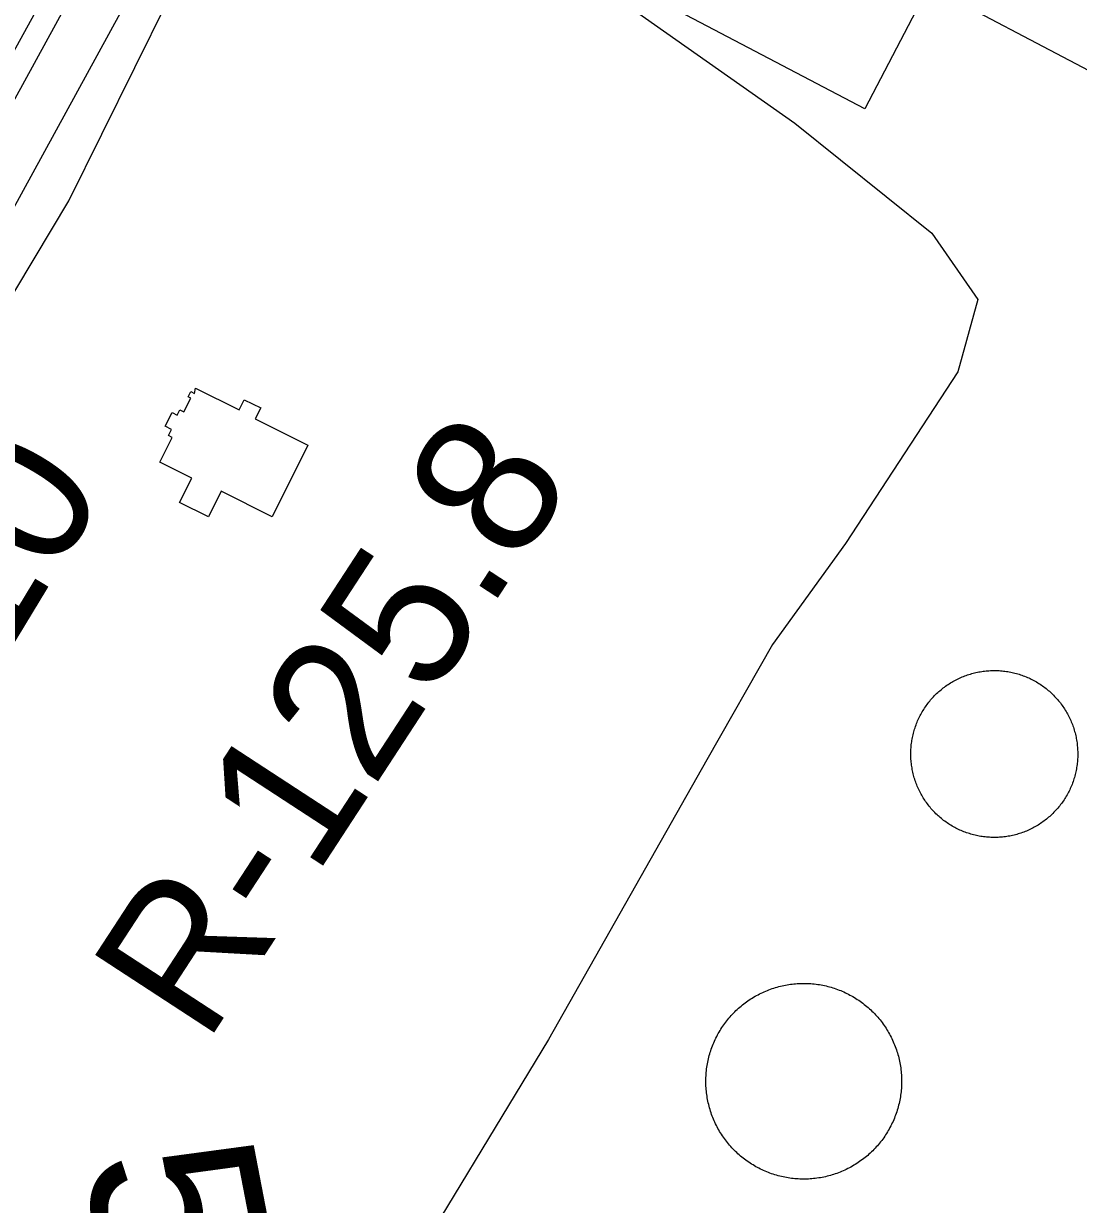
# Model space of a CAD drawing. Extents: x 3568792 to 3606828, y 529143 to 554785.
# Drawn here: x 3574964 to 3575580, y 545018 to 545708 of the extents above; entities that cross this region are included whole.
import ezdxf

# ---------------------------------------------------------------- set-up
doc = ezdxf.new("R2010")
doc.units = 0
for name, color, linetype in [('V-BLDG-OTLN', 7, 'Continuous'), ('V-DOMW-TANK', 7, 'Continuous'), ('V-RIVR-RANG-IDEN', 7, 'Continuous'), ('V-ROAD-CNTR', 7, 'Continuous'), ('V-SITE-OTLN', 7, 'Continuous'), ('V-SITE-VEGE', 7, 'Continuous'), ('V-SURV-IDEN', 7, 'Continuous'), ('V-UTIL-LINE', 7, 'Continuous')]:
    doc.layers.add(name, color=color, linetype=linetype)

msp = doc.modelspace()

# ---------------------------------------------------------------- linework, layer by layer
at = {"layer": 'V-BLDG-OTLN'}
for points in [[(3575260.81, 545833.45), (3575485.76, 545715.23), (3575455.61, 545657.87), (3575231.29, 545775.76)], [(3575064.62, 545494.71), (3575090.03, 545481.91), (3575093.06, 545487.92), (3575102.69, 545483.09), (3575099.51, 545476.79), (3575130.32, 545461.36), (3575109.37, 545419.51), (3575079.64, 545434.39), (3575072.17, 545419.45), (3575055.35, 545427.87), (3575062.44, 545442.03), (3575043.69, 545451.41), (3575050.93, 545465.88), (3575048.8, 545466.95), (3575050.59, 545470.54), (3575046.85, 545472.41), (3575050.9, 545480.49), (3575053.92, 545478.97), (3575055.44, 545482), (3575057.81, 545480.81), (3575061.79, 545488.76), (3575060.3, 545489.5), (3575061.88, 545492.69), (3575064.09, 545491.59)]]:
    msp.add_lwpolyline(points, close=True, dxfattribs=at)
at = {"layer": 'V-DOMW-TANK'}
for points in [[(3575488.4, 545304.06), (3575488.81, 545304.81), (3575489.24, 545305.55), (3575489.68, 545306.28), (3575490.12, 545307), (3575490.58, 545307.71), (3575491.06, 545308.42), (3575491.54, 545309.12), (3575492.04, 545309.81), (3575492.55, 545310.49), (3575493.07, 545311.16), (3575493.61, 545311.82), (3575494.15, 545312.48), (3575494.71, 545313.12), (3575495.28, 545313.76), (3575495.86, 545314.38), (3575496.45, 545314.99), (3575497.04, 545315.6), (3575497.66, 545316.19), (3575498.28, 545316.78), (3575498.91, 545317.35), (3575499.55, 545317.91), (3575500.2, 545318.45), (3575500.86, 545318.99), (3575501.53, 545319.52), (3575502.2, 545320.03), (3575502.89, 545320.54), (3575503.59, 545321.03), (3575504.29, 545321.5), (3575505.01, 545321.97), (3575505.73, 545322.42), (3575506.46, 545322.86), (3575507.19, 545323.29), (3575507.94, 545323.7), (3575508.69, 545324.1), (3575509.44, 545324.49), (3575510.21, 545324.87), (3575510.98, 545325.23), (3575511.75, 545325.58), (3575512.54, 545325.92), (3575513.33, 545326.24), (3575514.12, 545326.54), (3575514.92, 545326.83), (3575515.72, 545327.11), (3575516.53, 545327.38), (3575517.34, 545327.63), (3575518.16, 545327.87), (3575518.98, 545328.09), (3575519.81, 545328.3), (3575520.63, 545328.49), (3575521.47, 545328.67), (3575522.3, 545328.84), (3575523.14, 545328.99), (3575523.98, 545329.12), (3575524.82, 545329.24), (3575525.67, 545329.35), (3575526.51, 545329.44), (3575527.36, 545329.52), (3575528.21, 545329.58), (3575529.06, 545329.63), (3575529.91, 545329.66), (3575530.76, 545329.68), (3575531.61, 545329.68), (3575532.46, 545329.67), (3575533.31, 545329.64), (3575534.17, 545329.6), (3575535.01, 545329.54), (3575535.86, 545329.47), (3575536.71, 545329.38), (3575537.55, 545329.28), (3575538.4, 545329.17), (3575539.24, 545329.03), (3575540.08, 545328.89), (3575540.91, 545328.73), (3575541.75, 545328.55), (3575542.57, 545328.36), (3575543.4, 545328.16), (3575544.23, 545327.94), (3575545.04, 545327.71), (3575545.86, 545327.46), (3575546.67, 545327.2), (3575547.48, 545326.93), (3575548.27, 545326.64), (3575549.07, 545326.34), (3575549.86, 545326.02), (3575550.64, 545325.69), (3575551.42, 545325.34), (3575552.2, 545324.99), (3575552.96, 545324.62), (3575553.72, 545324.23), (3575554.47, 545323.84), (3575555.22, 545323.43), (3575555.96, 545323), (3575556.69, 545322.57), (3575557.41, 545322.12), (3575558.13, 545321.66), (3575558.83, 545321.18), (3575559.53, 545320.7), (3575560.22, 545320.2), (3575560.9, 545319.69), (3575561.58, 545319.17)], [(3575561.58, 545319.17), (3575562.24, 545318.63), (3575562.89, 545318.09), (3575563.54, 545317.53), (3575564.17, 545316.96), (3575564.79, 545316.38), (3575565.41, 545315.79), (3575566.01, 545315.19), (3575566.6, 545314.58), (3575567.19, 545313.96), (3575567.76, 545313.33), (3575568.32, 545312.69), (3575568.87, 545312.04), (3575569.41, 545311.38), (3575569.93, 545310.71), (3575570.44, 545310.03), (3575570.95, 545309.34), (3575571.44, 545308.65), (3575571.91, 545307.95), (3575572.38, 545307.23), (3575572.83, 545306.51), (3575573.27, 545305.78), (3575573.7, 545305.05), (3575574.12, 545304.31), (3575574.52, 545303.56), (3575574.91, 545302.8), (3575575.28, 545302.03), (3575575.64, 545301.26), (3575575.99, 545300.49), (3575576.33, 545299.7), (3575576.65, 545298.92), (3575576.96, 545298.12), (3575577.25, 545297.32), (3575577.53, 545296.52), (3575577.79, 545295.71), (3575578.04, 545294.9), (3575578.28, 545294.08), (3575578.5, 545293.26), (3575578.71, 545292.43), (3575578.91, 545291.6), (3575579.09, 545290.77), (3575579.25, 545289.94), (3575579.4, 545289.1), (3575579.54, 545288.26), (3575579.66, 545287.42), (3575579.76, 545286.57), (3575579.85, 545285.72), (3575579.93, 545284.88), (3575579.99, 545284.03), (3575580.04, 545283.18), (3575580.07, 545282.33), (3575580.09, 545281.48), (3575580.09, 545280.63), (3575580.08, 545279.78), (3575580.05, 545278.93), (3575580.01, 545278.08), (3575579.95, 545277.23), (3575579.88, 545276.38), (3575579.79, 545275.53), (3575579.69, 545274.69), (3575579.58, 545273.84)], [(3575515.98, 545234.62), (3575515.18, 545234.9), (3575514.38, 545235.19), (3575513.58, 545235.49), (3575512.79, 545235.81), (3575512.01, 545236.14), (3575511.23, 545236.48), (3575510.46, 545236.84), (3575509.69, 545237.21), (3575508.93, 545237.59), (3575508.18, 545237.99), (3575507.43, 545238.4), (3575506.7, 545238.82), (3575505.96, 545239.26), (3575505.24, 545239.71), (3575504.53, 545240.17), (3575503.82, 545240.65), (3575503.12, 545241.13), (3575502.43, 545241.63), (3575501.75, 545242.14), (3575501.08, 545242.66), (3575500.41, 545243.2), (3575499.76, 545243.74), (3575499.12, 545244.3), (3575498.48, 545244.87), (3575497.86, 545245.45), (3575497.24, 545246.03), (3575496.64, 545246.63), (3575496.05, 545247.24), (3575495.47, 545247.87), (3575494.9, 545248.5), (3575494.33, 545249.14), (3575493.79, 545249.79), (3575493.25, 545250.45), (3575492.72, 545251.12), (3575492.21, 545251.79), (3575491.71, 545252.48), (3575491.21, 545253.18), (3575490.74, 545253.88), (3575490.27, 545254.59), (3575489.82, 545255.31), (3575489.38, 545256.04), (3575488.95, 545256.78), (3575488.54, 545257.52), (3575488.13, 545258.27), (3575487.75, 545259.03), (3575487.37, 545259.79), (3575487.01, 545260.56), (3575486.66, 545261.34), (3575486.33, 545262.12), (3575486, 545262.91), (3575485.7, 545263.71), (3575485.4, 545264.5), (3575485.12, 545265.31), (3575484.86, 545266.12), (3575484.61, 545266.93), (3575484.37, 545267.75), (3575484.15, 545268.57), (3575483.94, 545269.39), (3575483.75, 545270.22), (3575483.57, 545271.06), (3575483.4, 545271.89), (3575483.25, 545272.73), (3575483.12, 545273.57), (3575483, 545274.41), (3575482.89, 545275.26), (3575482.8, 545276.1), (3575482.72, 545276.95), (3575482.66, 545277.8), (3575482.62, 545278.65), (3575482.58, 545279.5), (3575482.56, 545280.35), (3575482.56, 545281.2), (3575482.57, 545282.05), (3575482.6, 545282.9), (3575482.64, 545283.75), (3575482.7, 545284.6), (3575482.77, 545285.45), (3575482.86, 545286.3), (3575482.96, 545287.14), (3575483.08, 545287.98), (3575483.21, 545288.83), (3575483.35, 545289.66), (3575483.51, 545290.5), (3575483.69, 545291.33), (3575483.88, 545292.16), (3575484.08, 545292.99), (3575484.3, 545293.81), (3575484.53, 545294.63), (3575484.78, 545295.45), (3575485.04, 545296.26), (3575485.31, 545297.06), (3575485.6, 545297.86), (3575485.9, 545298.65), (3575486.22, 545299.45), (3575486.55, 545300.23), (3575486.89, 545301.01), (3575487.25, 545301.78), (3575487.62, 545302.55), (3575488, 545303.31), (3575488.4, 545304.06)], [(3575579.58, 545273.84), (3575579.45, 545273), (3575579.3, 545272.16), (3575579.14, 545271.33), (3575578.97, 545270.49), (3575578.78, 545269.67), (3575578.57, 545268.84), (3575578.35, 545268.02), (3575578.12, 545267.2), (3575577.88, 545266.38), (3575577.62, 545265.57), (3575577.34, 545264.77), (3575577.05, 545263.96), (3575576.75, 545263.17), (3575576.43, 545262.38), (3575576.1, 545261.6), (3575575.76, 545260.82), (3575575.4, 545260.05), (3575575.03, 545259.28), (3575574.65, 545258.52), (3575574.25, 545257.77), (3575573.84, 545257.02), (3575573.42, 545256.28), (3575572.98, 545255.55), (3575572.53, 545254.83), (3575572.07, 545254.11), (3575571.6, 545253.41), (3575571.11, 545252.71), (3575570.61, 545252.02), (3575570.1, 545251.34), (3575569.58, 545250.67), (3575569.04, 545250), (3575568.5, 545249.35), (3575567.94, 545248.7), (3575567.37, 545248.07), (3575566.8, 545247.45), (3575566.21, 545246.83), (3575565.61, 545246.23), (3575565, 545245.63), (3575564.38, 545245.05), (3575563.75, 545244.48), (3575563.1, 545243.92), (3575562.45, 545243.37), (3575561.79, 545242.84), (3575561.12, 545242.31), (3575560.45, 545241.8), (3575559.76, 545241.29), (3575559.06, 545240.8), (3575558.36, 545240.32), (3575557.65, 545239.86), (3575556.93, 545239.41), (3575556.2, 545238.96), (3575555.46, 545238.54), (3575554.72, 545238.12), (3575553.97, 545237.72), (3575553.21, 545237.33), (3575552.45, 545236.96), (3575551.68, 545236.6), (3575550.9, 545236.25), (3575550.12, 545235.91), (3575549.33, 545235.59), (3575548.53, 545235.29), (3575547.73, 545234.99), (3575546.93, 545234.71), (3575546.12, 545234.45), (3575545.31, 545234.2), (3575544.49, 545233.96), (3575543.67, 545233.73), (3575542.85, 545233.53), (3575542.02, 545233.33), (3575541.18, 545233.16), (3575540.35, 545232.99), (3575539.51, 545232.84), (3575538.67, 545232.7), (3575537.83, 545232.58), (3575536.98, 545232.48), (3575536.14, 545232.39), (3575535.29, 545232.31), (3575534.44, 545232.25), (3575533.59, 545232.2), (3575532.74, 545232.17), (3575531.89, 545232.15), (3575531.04, 545232.15), (3575530.19, 545232.16), (3575529.34, 545232.19), (3575528.49, 545232.23), (3575527.64, 545232.29), (3575526.79, 545232.36), (3575525.95, 545232.44), (3575525.1, 545232.55), (3575524.25, 545232.66), (3575523.42, 545232.79), (3575522.58, 545232.94), (3575521.74, 545233.1), (3575520.91, 545233.27), (3575520.08, 545233.46), (3575519.25, 545233.67), (3575518.43, 545233.88), (3575517.61, 545234.12), (3575516.79, 545234.36), (3575515.98, 545234.62)], [(3575371.38, 545059.56), (3575370.87, 545060.41), (3575370.36, 545061.28), (3575369.87, 545062.15), (3575369.4, 545063.02), (3575368.94, 545063.91), (3575368.5, 545064.81), (3575368.08, 545065.71), (3575367.66, 545066.62), (3575367.27, 545067.54), (3575366.89, 545068.46), (3575366.53, 545069.39), (3575366.18, 545070.32), (3575365.85, 545071.27), (3575365.54, 545072.21), (3575365.24, 545073.17), (3575364.96, 545074.12), (3575364.7, 545075.09), (3575364.45, 545076.06), (3575364.22, 545077.03), (3575364.01, 545078), (3575363.81, 545078.98), (3575363.64, 545079.96), (3575363.48, 545080.95), (3575363.33, 545081.94), (3575363.2, 545082.92), (3575363.09, 545083.92), (3575363, 545084.91), (3575362.93, 545085.91), (3575362.87, 545086.9), (3575362.83, 545087.9), (3575362.81, 545088.9), (3575362.8, 545089.9), (3575362.81, 545090.89), (3575362.84, 545091.89), (3575362.89, 545092.89), (3575362.96, 545093.88), (3575363.04, 545094.88), (3575363.14, 545095.87), (3575363.25, 545096.86), (3575363.39, 545097.85), (3575363.54, 545098.84), (3575363.71, 545099.82), (3575363.89, 545100.8), (3575364.09, 545101.78), (3575364.31, 545102.75), (3575364.55, 545103.72), (3575364.8, 545104.69), (3575365.07, 545105.65), (3575365.36, 545106.6), (3575365.66, 545107.56), (3575365.98, 545108.5), (3575366.32, 545109.44), (3575366.67, 545110.38), (3575367.04, 545111.3), (3575367.43, 545112.22), (3575367.83, 545113.14), (3575368.25, 545114.04), (3575368.68, 545114.94), (3575369.13, 545115.83), (3575369.59, 545116.72), (3575370.07, 545117.59), (3575370.56, 545118.46), (3575371.08, 545119.32), (3575371.6, 545120.17), (3575372.14, 545121.01), (3575372.69, 545121.84), (3575373.26, 545122.66), (3575373.84, 545123.47), (3575374.44, 545124.27), (3575375.05, 545125.06), (3575375.68, 545125.84), (3575376.31, 545126.61), (3575376.96, 545127.36), (3575377.63, 545128.11), (3575378.3, 545128.84), (3575378.99, 545129.56), (3575379.7, 545130.27), (3575380.41, 545130.97), (3575381.14, 545131.65), (3575381.87, 545132.32), (3575382.62, 545132.98), (3575383.39, 545133.63), (3575384.16, 545134.26), (3575384.94, 545134.88), (3575385.73, 545135.48), (3575386.54, 545136.08), (3575387.35, 545136.65), (3575388.18, 545137.21), (3575389.01, 545137.76), (3575389.86, 545138.3), (3575390.71, 545138.81), (3575391.57, 545139.32), (3575392.44, 545139.81), (3575393.32, 545140.28), (3575394.21, 545140.74), (3575395.1, 545141.18), (3575396, 545141.6), (3575396.91, 545142.02), (3575397.83, 545142.41), (3575398.75, 545142.79)], [(3575398.75, 545142.79), (3575399.68, 545143.15), (3575400.62, 545143.5), (3575401.56, 545143.82), (3575402.51, 545144.14), (3575403.46, 545144.44), (3575404.42, 545144.72), (3575405.38, 545144.98), (3575406.35, 545145.23), (3575407.32, 545145.46), (3575408.3, 545145.67), (3575409.28, 545145.86), (3575410.26, 545146.04), (3575411.24, 545146.2), (3575412.23, 545146.35), (3575413.22, 545146.48), (3575414.21, 545146.59), (3575415.21, 545146.68), (3575416.2, 545146.75), (3575417.2, 545146.81), (3575418.2, 545146.85), (3575419.19, 545146.87), (3575420.19, 545146.88), (3575421.19, 545146.86), (3575422.19, 545146.84), (3575423.18, 545146.79), (3575424.18, 545146.72), (3575425.18, 545146.64), (3575426.17, 545146.54), (3575427.16, 545146.43), (3575428.15, 545146.29), (3575429.13, 545146.14), (3575430.12, 545145.98), (3575431.1, 545145.79), (3575432.08, 545145.58), (3575433.05, 545145.36), (3575434.02, 545145.13), (3575434.98, 545144.88), (3575435.94, 545144.61), (3575436.9, 545144.32), (3575437.85, 545144.02), (3575438.8, 545143.7), (3575439.74, 545143.36), (3575440.67, 545143.01), (3575441.6, 545142.64), (3575442.52, 545142.25), (3575443.43, 545141.85), (3575444.34, 545141.43), (3575445.24, 545141), (3575446.13, 545140.55), (3575447.02, 545140.09), (3575447.89, 545139.61), (3575448.76, 545139.12), (3575449.62, 545138.6), (3575450.46, 545138.08), (3575451.3, 545137.54), (3575452.14, 545136.99), (3575452.95, 545136.42), (3575453.77, 545135.83), (3575454.57, 545135.24), (3575455.35, 545134.63), (3575456.13, 545134.01), (3575456.9, 545133.37), (3575457.66, 545132.72), (3575458.4, 545132.05), (3575459.14, 545131.38), (3575459.86, 545130.69), (3575460.57, 545129.98), (3575461.27, 545129.27), (3575461.95, 545128.54), (3575462.62, 545127.81), (3575463.28, 545127.06), (3575463.93, 545126.3), (3575464.56, 545125.52), (3575465.18, 545124.74), (3575465.78, 545123.95), (3575466.37, 545123.14), (3575466.95, 545122.32), (3575467.51, 545121.5), (3575468.06, 545120.67), (3575468.59, 545119.82), (3575469.11, 545118.97), (3575469.61, 545118.11), (3575470.1, 545117.24), (3575470.58, 545116.36), (3575471.03, 545115.47), (3575471.48, 545114.58), (3575471.9, 545113.68), (3575472.31, 545112.77), (3575472.71, 545111.85), (3575473.09, 545110.92), (3575473.45, 545109.99), (3575473.79, 545109.06), (3575474.12, 545108.12), (3575474.44, 545107.17), (3575474.73, 545106.22), (3575475.02, 545105.26), (3575475.28, 545104.3), (3575475.52, 545103.33), (3575475.76, 545102.36), (3575475.96, 545101.38)], [(3575475.96, 545101.38), (3575476.16, 545100.4), (3575476.34, 545099.42), (3575476.5, 545098.44), (3575476.65, 545097.45), (3575476.77, 545096.46), (3575476.88, 545095.47), (3575476.97, 545094.47), (3575477.05, 545093.48), (3575477.11, 545092.48), (3575477.15, 545091.48), (3575477.17, 545090.49), (3575477.17, 545089.49), (3575477.16, 545088.49), (3575477.13, 545087.49), (3575477.08, 545086.5), (3575477.02, 545085.5), (3575476.94, 545084.51), (3575476.84, 545083.51), (3575476.72, 545082.52), (3575476.59, 545081.53), (3575476.44, 545080.54), (3575476.27, 545079.56), (3575476.08, 545078.58), (3575475.88, 545077.6), (3575475.66, 545076.63), (3575475.43, 545075.66), (3575475.17, 545074.7), (3575474.9, 545073.73), (3575474.62, 545072.78), (3575474.31, 545071.83), (3575473.99, 545070.88), (3575473.66, 545069.94), (3575473.3, 545069.01), (3575472.93, 545068.08), (3575472.55, 545067.16), (3575472.15, 545066.25), (3575471.73, 545065.34), (3575471.3, 545064.44), (3575470.85, 545063.55), (3575470.38, 545062.67), (3575469.91, 545061.79), (3575469.41, 545060.92), (3575468.9, 545060.06), (3575468.38, 545059.22), (3575467.84, 545058.38), (3575467.28, 545057.55), (3575466.71, 545056.72), (3575466.13, 545055.92), (3575465.54, 545055.11), (3575464.93, 545054.32), (3575464.3, 545053.55), (3575463.67, 545052.78), (3575463.01, 545052.02), (3575462.35, 545051.28), (3575461.67, 545050.54), (3575460.98, 545049.82), (3575460.28, 545049.11), (3575459.57, 545048.42), (3575458.84, 545047.73), (3575458.1, 545047.06)], [(3575458.1, 545047.06), (3575457.35, 545046.4), (3575456.59, 545045.76), (3575455.82, 545045.12), (3575455.04, 545044.5), (3575454.24, 545043.9), (3575453.44, 545043.31), (3575452.62, 545042.73), (3575451.8, 545042.17), (3575450.96, 545041.62), (3575450.12, 545041.09), (3575449.27, 545040.57), (3575448.41, 545040.07), (3575447.54, 545039.58), (3575446.66, 545039.1), (3575445.77, 545038.65), (3575444.88, 545038.2), (3575443.97, 545037.78), (3575443.06, 545037.37), (3575442.15, 545036.97), (3575441.22, 545036.59), (3575440.29, 545036.23), (3575439.35, 545035.89), (3575438.41, 545035.56), (3575437.47, 545035.24), (3575436.51, 545034.95), (3575435.55, 545034.67), (3575434.59, 545034.4), (3575433.62, 545034.16), (3575432.65, 545033.93), (3575431.68, 545033.71), (3575430.7, 545033.52), (3575429.72, 545033.34), (3575428.73, 545033.18), (3575427.74, 545033.04), (3575426.76, 545032.91), (3575425.76, 545032.8), (3575424.77, 545032.7), (3575423.77, 545032.63), (3575422.78, 545032.57), (3575421.78, 545032.53), (3575420.78, 545032.51), (3575419.79, 545032.51), (3575418.79, 545032.52), (3575417.79, 545032.55), (3575416.79, 545032.59), (3575415.79, 545032.66), (3575414.8, 545032.74), (3575413.81, 545032.84), (3575412.82, 545032.96), (3575411.83, 545033.09), (3575410.84, 545033.24), (3575409.86, 545033.41), (3575408.88, 545033.6), (3575407.9, 545033.8), (3575406.93, 545034.02), (3575405.96, 545034.25), (3575404.99, 545034.51), (3575404.03, 545034.78), (3575403.08, 545035.06), (3575402.12, 545035.37), (3575401.18, 545035.69), (3575400.24, 545036.03), (3575399.31, 545036.38), (3575398.38, 545036.75), (3575397.46, 545037.13), (3575396.54, 545037.53), (3575395.64, 545037.95), (3575394.74, 545038.38), (3575393.85, 545038.83), (3575392.96, 545039.3), (3575392.08, 545039.78), (3575391.22, 545040.27), (3575390.36, 545040.78), (3575389.51, 545041.3), (3575388.67, 545041.84), (3575387.84, 545042.4), (3575387.02, 545042.96), (3575386.21, 545043.55), (3575385.41, 545044.14), (3575384.62, 545044.75), (3575383.84, 545045.38), (3575383.07, 545046.02), (3575382.32, 545046.67), (3575381.57, 545047.33), (3575380.84, 545048.01), (3575380.12, 545048.7), (3575379.41, 545049.4), (3575378.71, 545050.11), (3575378.03, 545050.84), (3575377.35, 545051.58), (3575376.7, 545052.33), (3575376.05, 545053.09), (3575375.42, 545053.86), (3575374.8, 545054.65), (3575374.19, 545055.44), (3575373.6, 545056.24), (3575373.03, 545057.06), (3575372.46, 545057.88), (3575371.92, 545058.72), (3575371.38, 545059.56)]]:
    msp.add_lwpolyline(points, dxfattribs=at)
at = {"layer": 'V-ROAD-CNTR'}
for points in [[(3574678.59, 546490.05), (3575123.45, 546255.91), (3575223.94, 546148.9), (3575228.49, 546135.75), (3575230.61, 546121.88), (3575230.3, 546109.61), (3575228.45, 546103.51), (3575135.1, 545923.32), (3574752.8, 545224.48), (3574641.31, 545019.62)], [(3574667.22, 546462.13), (3575105.02, 546231.71), (3575197.68, 546133.03), (3575199.24, 546128.52), (3575200.55, 546119.98), (3575200.41, 546114.43), (3575200.54, 546114.86), (3575108.62, 545937.42), (3574726.47, 545238.85), (3574280.38, 544419.16)]]:
    msp.add_lwpolyline(points, dxfattribs=at)
at = {"layer": 'V-SITE-OTLN'}
msp.add_lwpolyline([(3575313.25, 546185.41), (3575526.07, 546076.93), (3575767.61, 545959.33), (3575668.67, 545786.67), (3575602, 545672.09), (3575349.93, 545804.69), (3575157.48, 545904.5), (3575237.41, 546049.39)], close=True, dxfattribs=at)
at = {"layer": 'V-SITE-VEGE'}
for points in [[(3574898, 545449.6), (3574990.69, 545604.19), (3575067.78, 545760.2)], [(3575288.25, 545738.75), (3575414.75, 545649.45), (3575494.8, 545585.21), (3575521.64, 545546.48), (3575510.05, 545504.29), (3575444.43, 545403.97), (3575401.82, 545344.89), (3575363.45, 545277.54), (3575270.84, 545114.11), (3575180.7, 544965.26), (3575080.27, 544803.85), (3574990.18, 544650.32), (3574900.63, 544493.68), (3574812.96, 544359.39)]]:
    msp.add_lwpolyline(points, dxfattribs=at)
at = {"layer": 'V-UTIL-LINE'}
msp.add_lwpolyline([(3574072.57, 544264.84), (3574137.11, 544278.26), (3574177.53, 544337.08), (3574228, 544398.17), (3574291.95, 544480.26), (3574287.48, 544485.84), (3574304.26, 544542.62), (3574309.01, 544550.29), (3574391.64, 544700.42), (3574473.11, 544845.31), (3574559.31, 545000.69), (3574638.76, 545147.18), (3574737.2, 545326.76), (3574818.63, 545476.88), (3574907.18, 545639.1), (3574931.72, 545683.31), (3574940.79, 545699.64), (3574958.53, 545691.36), (3575066.06, 545887.09), (3575146.67, 546038.8), (3575192.54, 546121.54), (3575196.91, 546126.8), (3575226.89, 546189.71), (3575258.03, 546302.84)], dxfattribs=at)

# ---------------------------------------------------------------- texts
at = {"layer": 'V-RIVR-RANG-IDEN'}
for s, rotation, p in [('R-125.8', 56.874, (3575070.54, 545110.51)), ('D-010', 58.80533, (3574856.89, 545177.52))]:
    msp.add_text(s, height=83, rotation=rotation, dxfattribs=at).set_placement(p)
at = {"layer": 'V-SURV-IDEN'}
msp.add_text('5348+81.6', height=100, rotation=280.92437, dxfattribs=at).set_placement((3574998.35, 545044.33))

doc.saveas('drawing.dxf')
